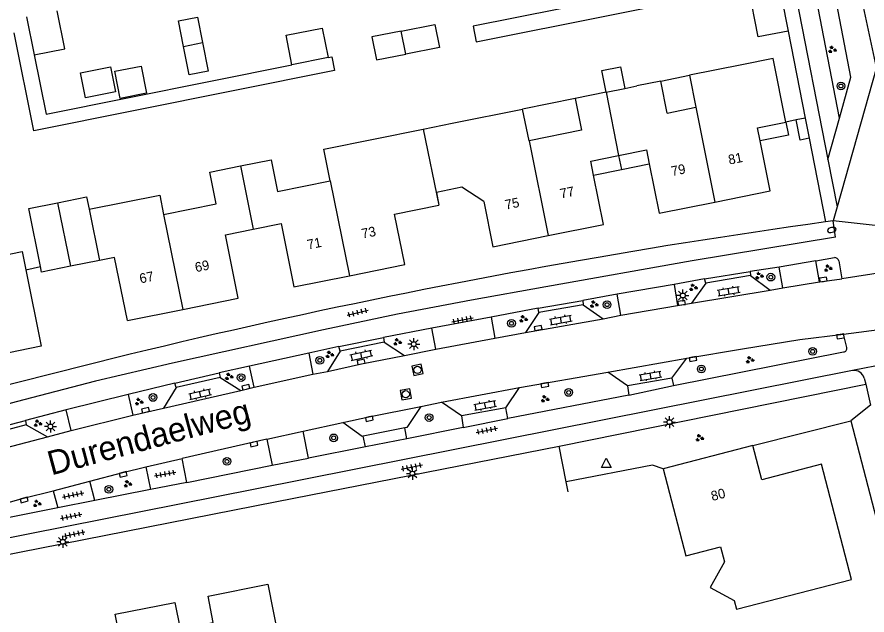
# Model space of a CAD drawing. Extents: x 137999 to 141000, y 397500 to 400501.
# Drawn here: x 138680.8 to 138768.8, y 400370.8 to 400432.7 of the extents above; entities that cross this region are included whole.
import ezdxf

# ---------------------------------------------------------------- set-up
doc = ezdxf.new("R2010")
doc.units = 0
for name, color, linetype in [('gg-afsc-erfafscheiding', 7, 'Continuous'), ('gg-afsc-hekwerk', 7, 'Continuous'), ('gg-afsc-muur', 7, 'Continuous'), ('gg-anno-huisnummerreeks BGT', 7, 'Continuous'), ('gg-anno-openbare ruimte label', 7, 'Continuous'), ('gg-bbg-bijgebouw', 7, 'Continuous'), ('gg-bbg-gedigitaliseerde bebouwing', 7, 'Continuous'), ('gg-bbg-gedigitaliseerde bijgebouw', 7, 'Continuous'), ('gg-bbg-hoofdgebouw', 7, 'Continuous'), ('gg-bbg-luifel en loopbrug', 7, 'Continuous'), ('gg-bbg-tussenscheiding', 7, 'Continuous'), ('gg-knt-verharding', 7, 'Continuous'), ('gg-knt-verharding nz', 7, 'Continuous'), ('gt-grn-groengrens', 7, 'Continuous'), ('gt-grn-weggrens', 7, 'Continuous'), ('gt-symb-boom', 7, 'Continuous'), ('gt-symb-brandkraan', 7, 'Continuous'), ('gt-symb-groenvak', 7, 'Continuous'), ('gt-symb-klinker verharding', 7, 'Continuous'), ('gt-symb-kolk', 7, 'Continuous'), ('gt-symb-lichtmast', 7, 'Continuous'), ('gt-symb-rioolschacht', 7, 'Continuous'), ('gt-symb-tegel verharding', 7, 'Continuous'), ('gt-symb-waterafsluiter', 7, 'Continuous')]:
    doc.layers.add(name, color=color, linetype=linetype)

# ---------------------------------------------------------------- blocks, each defined once
blk = doc.blocks.new('gt0-GRVAK')
at = {"layer": 'gt-symb-groenvak'}
for p, q in [((-0.11, 0.189), (-0.228, 0.24)), ((-0.182, 0.153), (0.088, 0.153)), ((-0.091, 0.211), (-0.156, 0.322)), ((-0.047, 0.214), (-0.047, 0.393)), ((-0.004, 0.211), (0.061, 0.322)), ((0.015, 0.189), (0.133, 0.24)), ((0.262, -0.052), (0.197, 0.059)), ((0.305, -0.049), (0.305, 0.13)), ((0.349, -0.052), (0.414, 0.059)), ((-0.245, -0.228), (-0.363, -0.177)), ((-0.318, -0.264), (-0.047, -0.264)), ((-0.226, -0.206), (-0.291, -0.095)), ((-0.183, -0.203), (-0.183, -0.024)), ((-0.139, -0.206), (-0.074, -0.095)), ((-0.12, -0.228), (-0.002, -0.177)), ((0.243, -0.074), (0.125, -0.023)), ((0.17, -0.11), (0.441, -0.11)), ((0.368, -0.074), (0.486, -0.023))]:
    blk.add_line(p, q, dxfattribs=at)
blk = doc.blocks.new('gt0-BOOM')
at = {"layer": 'gt-symb-boom'}
for radius in [0.4, 0.2]:
    blk.add_circle((0, 0), radius, dxfattribs=at)
blk = doc.blocks.new('gt0-BR')
at = {"layer": 'gt-symb-brandkraan'}
for centre, radius, start, end in [((-0.244, 0), 0.206, 107.56694, 252.43307), ((0.599, -2.664), 3, 106.89205, 107.56694), ((0, -0.691), 0.938, 73.10799, 106.89205), ((-0.599, -2.664), 3, 72.43309, 73.10799), ((0.244, 0), 0.206, 287.56695, 72.43309), ((0.599, 2.664), 3, 252.43307, 253.10797), ((0, 0.691), 0.938, 253.10797, 286.89206), ((-0.599, 2.664), 3, 286.89206, 287.56695)]:
    blk.add_arc(centre, radius, start, end, dxfattribs=at)
blk = doc.blocks.new('gt0-KOLK')
at = {"layer": 'gt-symb-kolk'}
blk.add_lwpolyline([(0, 0), (0.375, 0), (0.375, 0.4), (-0.375, 0.4), (-0.375, 0), (0, 0)], dxfattribs=at)
blk = doc.blocks.new('gt0-LMAST')
at = {"layer": 'gt-symb-lichtmast'}
for p, q in [((-0.182, 0.173), (-0.447, 0.438)), ((-0.005, 0.246), (-0.005, 0.621)), ((0.172, 0.173), (0.437, 0.438)), ((-0.255, -0.004), (-0.63, -0.004)), ((-0.182, -0.181), (-0.447, -0.446)), ((-0.005, -0.254), (-0.005, -0.629)), ((0.437, -0.446), (0.172, -0.181)), ((0.245, -0.004), (0.62, -0.004))]:
    blk.add_line(p, q, dxfattribs=at)
blk.add_circle((-0.005, -0.004), 0.25, dxfattribs=at)
blk = doc.blocks.new('gt0-KL1')
at = {"layer": 'gt-symb-klinker verharding'}
for p, q in [((-1.15, 0.3), (1.15, 0.3)), ((-1, -0.3), (-1, 0.3)), ((-0.5, 0.3), (-0.5, 0.45)), ((0, -0.3), (0, 0.3)), ((0.5, 0.3), (0.5, 0.45)), ((1, -0.3), (1, 0.3)), ((-1.15, -0.3), (1.15, -0.3)), ((-0.5, -0.45), (-0.5, -0.3)), ((0.5, -0.45), (0.5, -0.3))]:
    blk.add_line(p, q, dxfattribs=at)
blk = doc.blocks.new('gt0-WAFSL')
at = {"layer": 'gt-symb-waterafsluiter'}
for p, q in [((-0.5, -0.333), (0, 0.667)), ((0, 0.667), (0.5, -0.333)), ((0.5, -0.333), (-0.5, -0.333))]:
    blk.add_line(p, q, dxfattribs=at)
blk = doc.blocks.new('gt0-RS')
at = {"layer": 'gt-symb-rioolschacht'}
blk.add_lwpolyline([(-0.5, -0.5), (0.5, -0.5), (0.5, 0.5), (-0.5, 0.5)], close=True, dxfattribs=at)
blk.add_circle((0, 0), 0.375, dxfattribs=at)
blk = doc.blocks.new('gt0-TEG1')
at = {"layer": 'gt-symb-tegel verharding'}
for p, q in [((-1.125, 0), (1.125, 0)), ((-0.9, -0.25), (-0.9, 0.25)), ((-0.45, -0.25), (-0.45, 0.25)), ((0, -0.25), (0, 0.25)), ((0.45, -0.25), (0.45, 0.25)), ((0.9, -0.25), (0.9, 0.25))]:
    blk.add_line(p, q, dxfattribs=at)

msp = doc.modelspace()

# ---------------------------------------------------------------- linework, layer by layer
at = {"layer": 'gg-afsc-erfafscheiding'}
msp.add_line((138681.706, 400406.523), (138683.224, 400406.866), dxfattribs=at)
for points in [[(138758.978, 400437.93), (138728.017, 400431.728), (138728.333, 400430.13), (138756.533, 400435.778)], [(138713.017, 400428.496), (138713.379, 400428.569), (138713.665, 400427.142), (138682.543, 400420.898), (138680.513, 400431.034)], [(138682.586, 400428.759), (138683.812, 400422.638), (138709.271, 400427.745)]]:
    msp.add_lwpolyline(points, dxfattribs=at)
at = {"layer": 'gg-afsc-hekwerk'}
for p, q in [((138760.644, 400431.228), (138762.41, 400422.218)), ((138761.471, 400422.029), (138760.401, 400421.813)), ((138707.703, 400382.531), (138736.937, 400388.231)), ((138737.666, 400384.568), (138736.937, 400388.231)), ((138737.873, 400383.526), (138737.666, 400384.568))]:
    msp.add_line(p, q, dxfattribs=at)
at = {"layer": 'gg-afsc-muur'}
msp.add_lwpolyline([(138747.716, 400385.888), (138746.595, 400386.287), (138737.666, 400384.568)], dxfattribs=at)
at = {"layer": 'gg-bbg-bijgebouw'}
msp.add_line((138689.331, 400407.482), (138686.336, 400406.879), dxfattribs=at)
for points in [[(138683.224, 400406.866), (138682.019, 400412.851), (138685.004, 400413.452)], [(138686.336, 400406.879), (138683.343, 400406.276), (138683.224, 400406.866)]]:
    msp.add_lwpolyline(points, dxfattribs=at)
at = {"layer": 'gg-bbg-gedigitaliseerde bebouwing'}
for p, q in [((138755.866, 400427.746), (138750.418, 400426.651)), ((138750.418, 400426.651), (138751.083, 400423.345)), ((138747.448, 400426.046), (138744.981, 400425.552)), ((138748.109, 400422.746), (138747.448, 400426.046)), ((138741.795, 400424.91), (138738.591, 400424.265)), ((138741.795, 400424.91), (138743.737, 400425.301)), ((138743.737, 400425.301), (138744.981, 400425.552)), ((138725.852, 400421.69), (138733.151, 400423.152)), ((138733.815, 400419.867), (138733.151, 400423.152)), ((138748.109, 400422.746), (138751.083, 400423.345)), ((138722.863, 400421.083), (138725.852, 400421.69)), ((138681.706, 400406.523), (138683.31, 400398.597))]:
    msp.add_line(p, q, dxfattribs=at)
for points in [[(138738.591, 400424.265), (138739.258, 400420.968), (138733.815, 400419.867)], [(138713.231, 400415.72), (138712.567, 400418.992), (138722.863, 400421.083)], [(138703.932, 400417.268), (138707.118, 400417.912), (138707.784, 400414.619), (138713.231, 400415.72)], [(138695.977, 400412.232), (138701.414, 400413.332), (138700.748, 400416.624), (138703.932, 400417.268)], [(138688.262, 400412.782), (138695.57, 400414.253), (138695.977, 400412.232)], [(138675.589, 400407.24), (138681.326, 400408.401), (138681.706, 400406.523)], [(138753.646, 400377.825), (138754.044, 400376.266), (138752.585, 400373.623), (138755.069, 400372.253), (138755.299, 400371.351)]]:
    msp.add_lwpolyline(points, dxfattribs=at)
at = {"layer": 'gg-bbg-gedigitaliseerde bijgebouw'}
for p, q in [((138698.05, 400429.65), (138700.012, 400430.039)), ((138700.012, 400430.039), (138700.595, 400427.096)), ((138713.017, 400428.496), (138709.271, 400427.745))]:
    msp.add_line(p, q, dxfattribs=at)
for points in [[(138720.571, 400431.227), (138724.069, 400431.92), (138724.543, 400429.531), (138721.045, 400428.838)], [(138709.271, 400427.745), (138708.66, 400430.792), (138712.406, 400431.544), (138713.017, 400428.496)], [(138720.571, 400431.227), (138717.546, 400430.627), (138718.02, 400428.238), (138721.045, 400428.838)], [(138700.595, 400427.096), (138698.633, 400426.707), (138698.05, 400429.65)], [(138687.376, 400426.914), (138690.475, 400427.529), (138690.991, 400424.924), (138687.892, 400424.31), (138687.376, 400426.914)], [(138690.936, 400427.07), (138693.649, 400427.607), (138694.205, 400424.804), (138691.492, 400424.266), (138690.936, 400427.07)], [(138685.004, 400413.452), (138688.005, 400414.056), (138688.262, 400412.782)]]:
    msp.add_lwpolyline(points, dxfattribs=at)
at = {"layer": 'gg-bbg-hoofdgebouw'}
for p, q in [((138729.119, 400413.578), (138730.062, 400408.892)), ((138730.062, 400408.892), (138735.801, 400410.047)), ((138715.216, 400405.9), (138720.95, 400407.061)), ((138692.228, 400401.254), (138697.962, 400402.412)), ((138683.31, 400398.597), (138677.576, 400397.438)), ((138757.005, 400388.313), (138747.716, 400385.888))]:
    msp.add_line(p, q, dxfattribs=at)
for points in [[(138760.401, 400421.813), (138759.104, 400428.397), (138755.866, 400427.746)], [(138757.741, 400419.875), (138757.47, 400421.226), (138760.401, 400421.813)], [(138753.046, 400413.528), (138758.782, 400414.676), (138757.741, 400419.875)], [(138743.097, 400418.337), (138745.988, 400418.926), (138746.274, 400417.499)], [(138740.504, 400416.323), (138740.216, 400417.751), (138743.097, 400418.337)], [(138746.274, 400417.499), (138747.3, 400412.377), (138753.046, 400413.528)], [(138735.801, 400410.047), (138741.536, 400411.202), (138740.504, 400416.323)], [(138729.119, 400413.578), (138726.862, 400415.053), (138724.226, 400414.519), (138724.493, 400413.196), (138724.465, 400413.19)], [(138720.95, 400407.061), (138719.897, 400412.265), (138724.465, 400413.19)], [(138697.962, 400402.412), (138703.707, 400403.572), (138702.382, 400410.13), (138705.258, 400410.711)], [(138705.258, 400410.711), (138708.15, 400411.296), (138709.478, 400404.739), (138715.216, 400405.9)], [(138692.228, 400401.254), (138690.904, 400407.798), (138689.331, 400407.482)], [(138755.299, 400371.351), (138767.204, 400374.442), (138764.108, 400386.366), (138757.915, 400384.746), (138757.005, 400388.313)], [(138747.716, 400385.888), (138750.066, 400376.89), (138753.646, 400377.825)], [(138697.68, 400369.315), (138701.12, 400369.99), (138700.582, 400372.728), (138706.767, 400373.943), (138708.973, 400362.77)], [(138688.068, 400367.435), (138691.503, 400368.109), (138690.963, 400370.838), (138697.142, 400372.053), (138697.68, 400369.315)]]:
    msp.add_lwpolyline(points, dxfattribs=at)
at = {"layer": 'gg-bbg-luifel en loopbrug'}
for p, q in [((138759.63, 400436.399), (138760.644, 400431.228)), ((138681.793, 400432.719), (138682.586, 400428.759)), ((138747.448, 400426.046), (138750.418, 400426.651)), ((138738.591, 400424.265), (138733.151, 400423.152)), ((138762.41, 400422.218), (138761.471, 400422.029)), ((138762.41, 400422.218), (138762.818, 400420.137)), ((138743.097, 400418.337), (138743.388, 400416.911)), ((138740.504, 400416.323), (138743.388, 400416.911)), ((138743.388, 400416.911), (138746.274, 400417.499))]:
    msp.add_line(p, q, dxfattribs=at)
for points in [[(138760.644, 400431.228), (138757.544, 400430.62), (138756.533, 400435.778)], [(138682.586, 400428.759), (138685.734, 400429.383), (138684.949, 400433.344)], [(138698.05, 400429.65), (138697.525, 400432.298), (138699.487, 400432.687), (138700.012, 400430.039)], [(138741.795, 400424.91), (138741.345, 400427.145), (138743.287, 400427.536), (138743.737, 400425.301)], [(138760.401, 400421.813), (138760.669, 400420.451), (138757.741, 400419.875)], [(138762.818, 400420.137), (138761.89, 400419.95), (138761.471, 400422.029)]]:
    msp.add_lwpolyline(points, dxfattribs=at)
at = {"layer": 'gg-bbg-tussenscheiding'}
for p, q in [((138721.045, 400428.838), (138720.571, 400431.227)), ((138741.795, 400424.91), (138743.097, 400418.337)), ((138751.083, 400423.345), (138753.046, 400413.528)), ((138722.863, 400421.083), (138724.465, 400413.19)), ((138733.815, 400419.867), (138735.801, 400410.047)), ((138703.932, 400417.268), (138705.258, 400410.711)), ((138713.231, 400415.72), (138715.216, 400405.9)), ((138685.004, 400413.452), (138686.336, 400406.879)), ((138688.262, 400412.782), (138689.331, 400407.482)), ((138695.977, 400412.232), (138697.962, 400402.412))]:
    msp.add_line(p, q, dxfattribs=at)
at = {"layer": 'gg-knt-verharding'}
for p, q in [((138769.789, 400427.475), (138767.509, 400438.169)), ((138769.789, 400427.475), (138765.731, 400413.038)), ((138762.818, 400420.137), (138764.517, 400411.469)), ((138765.731, 400413.038), (138765.322, 400411.581)), ((138765.322, 400411.581), (138764.517, 400411.469)), ((138765.562, 400409.882), (138765.322, 400411.581)), ((138763.526, 400407.435), (138765.433, 400407.794)), ((138763.91, 400405.252), (138763.526, 400407.435)), ((138765.89, 400407.428), (138766.195, 400405.588)), ((138759.711, 400406.794), (138756.716, 400406.341)), ((138756.716, 400406.341), (138756.744, 400405.918)), ((138760.107, 400404.637), (138759.711, 400406.794)), ((138771.306, 400406.361), (138766.195, 400405.588)), ((138751.994, 400405.57), (138748.851, 400404.977)), ((138752.118, 400405.112), (138751.994, 400405.57)), ((138756.744, 400405.918), (138752.118, 400405.112)), ((138756.744, 400405.918), (138758.778, 400404.409)), ((138763.91, 400405.252), (138766.195, 400405.588)), ((138748.851, 400404.977), (138749.188, 400402.824)), ((138752.118, 400405.112), (138750.656, 400403.049)), ((138758.778, 400404.409), (138760.107, 400404.637)), ((138760.107, 400404.637), (138763.91, 400405.252)), ((138742.945, 400403.972), (138739.398, 400403.347)), ((138743.325, 400401.808), (138742.945, 400403.972)), ((138750.656, 400403.049), (138758.778, 400404.409)), ((138739.433, 400402.892), (138734.841, 400402.089)), ((138739.398, 400403.347), (138739.433, 400402.892)), ((138739.433, 400402.892), (138741.489, 400401.44)), ((138743.325, 400401.808), (138749.188, 400402.824)), ((138749.188, 400402.824), (138750.656, 400403.049)), ((138734.753, 400402.548), (138729.882, 400401.61)), ((138734.841, 400402.089), (138733.45, 400400.023)), ((138734.841, 400402.089), (138734.753, 400402.548)), ((138729.882, 400401.61), (138730.278, 400399.444)), ((138733.45, 400400.023), (138741.489, 400401.44)), ((138741.489, 400401.44), (138743.325, 400401.808)), ((138723.736, 400400.449), (138718.741, 400399.49)), ((138724.162, 400398.284), (138723.736, 400400.449)), ((138766.395, 400399.861), (138772.436, 400400.648)), ((138718.741, 400399.49), (138718.83, 400399.025)), ((138724.162, 400398.284), (138730.278, 400399.444)), ((138730.278, 400399.444), (138733.45, 400400.023)), ((138766.726, 400398.453), (138766.395, 400399.861)), ((138714.106, 400398.565), (138710.997, 400397.87)), ((138714.245, 400398.085), (138714.106, 400398.565)), ((138718.83, 400399.025), (138714.245, 400398.085)), ((138718.83, 400399.025), (138720.916, 400397.642)), ((138710.997, 400397.87), (138711.442, 400395.691)), ((138714.245, 400398.085), (138712.93, 400395.992)), ((138720.916, 400397.642), (138724.162, 400398.284)), ((138748.776, 400394.526), (138766.391, 400398)), ((138741.971, 400395.907), (138750.142, 400397.363)), ((138748.614, 400395.293), (138750.142, 400397.363)), ((138704.868, 400396.54), (138701.743, 400395.825)), ((138701.743, 400395.825), (138701.839, 400395.355)), ((138705.37, 400394.346), (138704.868, 400396.54)), ((138711.442, 400395.691), (138712.93, 400395.992)), ((138732.835, 400394.335), (138741.971, 400395.907)), ((138744.028, 400394.477), (138741.971, 400395.907)), ((138701.839, 400395.355), (138697.265, 400394.308)), ((138701.839, 400395.355), (138703.965, 400394.004)), ((138705.37, 400394.346), (138711.442, 400395.691)), ((138748.614, 400395.293), (138744.028, 400394.477)), ((138748.614, 400395.293), (138748.776, 400394.526)), ((138768.53, 400395.289), (138768.699, 400394.66)), ((138697.148, 400394.786), (138692.312, 400393.598)), ((138697.265, 400394.308), (138695.953, 400392.19)), ((138695.953, 400392.19), (138703.965, 400394.004)), ((138697.265, 400394.308), (138697.148, 400394.786)), ((138703.965, 400394.004), (138705.37, 400394.346)), ((138724.757, 400392.795), (138732.835, 400394.335)), ((138731.4, 400392.227), (138732.835, 400394.335)), ((138736.937, 400388.231), (138768.699, 400394.66)), ((138744.028, 400394.477), (138744.134, 400393.531)), ((138768.699, 400394.66), (138769.175, 400392.488)), ((138692.312, 400393.598), (138692.778, 400391.45)), ((138744.134, 400393.531), (138731.608, 400391.117)), ((138722.628, 400392.363), (138724.757, 400392.795)), ((138726.82, 400391.383), (138724.757, 400392.795)), ((138731.4, 400392.227), (138726.82, 400391.383)), ((138731.608, 400391.117), (138731.4, 400392.227)), ((138769.175, 400392.488), (138767.135, 400390.876)), ((138685.899, 400392.023), (138681.668, 400390.917)), ((138686.407, 400389.862), (138685.899, 400392.023)), ((138686.407, 400389.862), (138692.778, 400391.45)), ((138692.778, 400391.45), (138695.953, 400392.19)), ((138726.82, 400391.383), (138726.987, 400390.168)), ((138681.757, 400390.467), (138677.229, 400389.271)), ((138681.668, 400390.917), (138681.757, 400390.467)), ((138681.757, 400390.467), (138683.942, 400389.212)), ((138710.413, 400389.813), (138714.519, 400390.69)), ((138767.135, 400390.876), (138780.66, 400338.703)), ((138683.942, 400389.212), (138686.407, 400389.862)), ((138706.648, 400388.96), (138710.413, 400389.813)), ((138710.983, 400387.017), (138710.413, 400389.813)), ((138720.94, 400390.137), (138716.652, 400389.28)), ((138721.163, 400389.021), (138720.94, 400390.137)), ((138726.987, 400390.168), (138721.163, 400389.021)), ((138706.648, 400388.96), (138697.886, 400386.963)), ((138706.648, 400388.96), (138707.215, 400386.264)), ((138716.873, 400388.177), (138716.652, 400389.28)), ((138716.873, 400388.177), (138710.983, 400387.017)), ((138694.147, 400386.101), (138697.886, 400386.963)), ((138698.373, 400384.474), (138697.886, 400386.963)), ((138694.147, 400386.101), (138694.63, 400383.759)), ((138698.373, 400384.474), (138707.215, 400386.264)), ((138684.526, 400383.632), (138688.321, 400384.622)), ((138688.843, 400382.624), (138688.321, 400384.622)), ((138684.526, 400383.632), (138685.016, 400381.86)), ((138694.63, 400383.759), (138688.843, 400382.624)), ((138675.981, 400376.267), (138707.703, 400382.531)), ((138685.016, 400381.86), (138678.934, 400380.644))]:
    msp.add_line(p, q, dxfattribs=at)
for points in [[(138765.562, 400409.882), (138750.694, 400407.427), (138735.547, 400404.753), (138727.872, 400403.359), (138720.209, 400401.899), (138712.523, 400400.309), (138696.885, 400396.852), (138688.939, 400394.967), (138680.708, 400392.836), (138672.503, 400390.607), (138664.782, 400388.459), (138657.082, 400386.24), (138650.859, 400384.372), (138644.659, 400382.431), (138637.742, 400380.195)], [(138750.142, 400397.363), (138755.912, 400398.339), (138761.847, 400399.278), (138766.395, 400399.861)], [(138712.93, 400395.992), (138716.465, 400396.773), (138720.916, 400397.642)], [(138767.318, 400396.075), (138705.464, 400383.781), (138674.085, 400377.579)], [(138714.519, 400390.69), (138717.242, 400391.271), (138722.628, 400392.363)], [(138722.628, 400392.363), (138721.15, 400390.179), (138720.94, 400390.137)], [(138716.652, 400389.28), (138716.549, 400389.259), (138714.519, 400390.69)], [(138675.925, 400387.072), (138679.603, 400388.083), (138683.942, 400389.212)], [(138688.321, 400384.622), (138691.747, 400385.517), (138694.147, 400386.101)], [(138678.506, 400382.035), (138681.478, 400382.863), (138684.526, 400383.632)]]:
    msp.add_lwpolyline(points, dxfattribs=at)
for centre, radius, start, end in [((138865.775, 399683.595), 734.883, 97.919831, 107.068544), ((138765.425, 400407.315), 0.479, 13.60731, 89.01194), ((138766.357, 400398.375), 0.377, 275.15148, 11.88161), ((138767.488, 400395.01), 1.078, 14.98146, 99.09052)]:
    msp.add_arc(centre, radius, start, end, dxfattribs=at)
at = {"layer": 'gg-knt-verharding nz'}
for p, q in [((138763.526, 400407.435), (138759.711, 400406.794)), ((138751.994, 400405.57), (138756.716, 400406.341)), ((138748.851, 400404.977), (138742.945, 400403.972)), ((138734.753, 400402.548), (138739.398, 400403.347)), ((138729.882, 400401.61), (138723.736, 400400.449)), ((138714.106, 400398.565), (138718.741, 400399.49)), ((138710.997, 400397.87), (138704.868, 400396.54)), ((138697.148, 400394.786), (138701.743, 400395.825)), ((138744.134, 400393.531), (138748.776, 400394.526)), ((138692.312, 400393.598), (138685.899, 400392.023)), ((138677.075, 400389.708), (138681.668, 400390.917)), ((138726.987, 400390.168), (138731.608, 400391.117)), ((138721.163, 400389.021), (138716.873, 400388.177)), ((138707.215, 400386.264), (138710.983, 400387.017)), ((138698.373, 400384.474), (138694.63, 400383.759)), ((138688.843, 400382.624), (138685.016, 400381.86))]:
    msp.add_line(p, q, dxfattribs=at)
at = {"layer": 'gt-grn-groengrens'}
for p, q in [((138765.968, 400422.224), (138763.059, 400437.185)), ((138761.094, 400436.735), (138764.771, 400417.945)), ((138764.771, 400417.945), (138765.968, 400422.224)), ((138764.771, 400417.945), (138765.731, 400413.038)), ((138757.005, 400388.313), (138767.135, 400390.876))]:
    msp.add_line(p, q, dxfattribs=at)
msp.add_lwpolyline([(138765.968, 400422.224), (138767.157, 400426.475), (138764.986, 400437.627)], dxfattribs=at)
at = {"layer": 'gt-grn-weggrens'}
for p, q in [((138769.965, 400411.08), (138765.322, 400411.581)), ((138772.214, 400397.041), (138767.318, 400396.075))]:
    msp.add_line(p, q, dxfattribs=at)

# ---------------------------------------------------------------- block references
at = {"layer": 'gt-symb-boom'}
for p in [(138766.113, 400425.545), (138758.853, 400405.751), (138741.901, 400402.897), (138732.001, 400400.968), (138763.19, 400398.058), (138712.152, 400397.132), (138751.663, 400396.244), (138704.003, 400395.348), (138737.925, 400393.808), (138694.882, 400393.291), (138723.472, 400391.206), (138713.584, 400389.105), (138702.534, 400386.666), (138690.308, 400383.781)]:
    msp.add_blockref('gt0-BOOM', p, dxfattribs=at)
at = {"layer": 'gt-symb-brandkraan', "rotation": 11.130111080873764}
msp.add_blockref('gt0-BR', (138765.172, 400410.639), dxfattribs=at)
at = {"layer": 'gt-symb-groenvak'}
for p in [(138765.204, 400429.312), (138764.772, 400406.677), (138757.637, 400405.89), (138750.804, 400404.681), (138740.524, 400402.926), (138733.208, 400401.414), (138720.171, 400399.035), (138713.15, 400397.738), (138756.669, 400397.179), (138702.729, 400395.456), (138693.403, 400392.842), (138735.445, 400393.126), (138682.924, 400390.611), (138751.461, 400389.082), (138692.24, 400384.345), (138682.853, 400382.312)]:
    msp.add_blockref('gt0-GRVAK', p, dxfattribs=at)
at = {"layer": 'gt-symb-klinker verharding'}
for p, rotation in [((138754.497, 400404.292), 9.500010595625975), ((138737.111, 400401.305), 10.074332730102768), ((138716.455, 400397.669), 12.186840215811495), ((138746.398, 400395.527), 10.074332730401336), ((138699.759, 400393.632), 12.186840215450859), ((138729.275, 400392.486), 10.433024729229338)]:
    msp.add_blockref('gt0-KL1', p, dxfattribs=dict(at, rotation=rotation))
at = {"layer": 'gt-symb-kolk'}
for p, rotation in [((138764.312, 400405.312), 8.510934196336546), ((138749.641, 400402.879), 6.947410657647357), ((138734.792, 400400.28), 10.837910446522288), ((138766.037, 400399.816), -172.7044398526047), ((138750.76, 400397.479), -169.3979417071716), ((138716.465, 400396.773), 12.479071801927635), ((138704.554, 400394.16), 14.828108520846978), ((138735.425, 400394.782), -170.20785375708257), ((138694.138, 400391.769), 13.174926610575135), ((138717.242, 400391.271), -167.93725397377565), ((138705.292, 400388.651), -167.17287657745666), ((138691.747, 400385.517), -165.35262472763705), ((138681.478, 400382.863), -164.4482751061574)]:
    msp.add_blockref('gt0-KOLK', p, dxfattribs=dict(at, rotation=rotation))
at = {"layer": 'gt-symb-lichtmast'}
for p in [(138749.75, 400403.847), (138721.886, 400398.809), (138748.362, 400390.733), (138684.258, 400390.281), (138721.745, 400385.402), (138685.547, 400378.342)]:
    msp.add_blockref('gt0-LMAST', p, dxfattribs=at)
at = {"layer": 'gt-symb-rioolschacht'}
for p, rotation in [((138722.262, 400396.144), -78.40926317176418), ((138721.052, 400393.62), -80.03848340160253)]:
    msp.add_blockref('gt0-RS', p, dxfattribs=dict(at, rotation=rotation))
at = {"layer": 'gt-symb-tegel verharding'}
for p, rotation in [((138716.063, 400402.073), 13.827795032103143), ((138726.937, 400401.328), 11.2425257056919), ((138729.456, 400389.893), 11.2425257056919), ((138721.667, 400386.09), 11.242525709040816), ((138696.137, 400385.362), 10.197205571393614), ((138686.615, 400383.193), 12.118760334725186), ((138686.401, 400380.988), 11.658401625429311), ((138686.731, 400379.14), 11.658401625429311)]:
    msp.add_blockref('gt0-TEG1', p, dxfattribs=dict(at, rotation=rotation))
at = {"layer": 'gt-symb-waterafsluiter'}
msp.add_blockref('gt0-WAFSL', (138741.811, 400386.353), dxfattribs=at)

# ---------------------------------------------------------------- texts
at = {"layer": 'gg-anno-huisnummerreeks BGT'}
for s, rotation, p in [('81', 11.3, (138754.552, 400417.4)), ('79', 11.3, (138748.635, 400416.215)), ('77', 11.4, (138737.124, 400413.883)), ('75', 11.4, (138731.426, 400412.736)), ('73', 11.4, (138716.573, 400409.746)), ('71', 11.4, (138710.942, 400408.607)), ('69', 11.4, (138699.327, 400406.258)), ('67', 11.4, (138693.583, 400405.098)), ('80', 14.6, (138752.798, 400382.564))]:
    msp.add_text(s, height=1, rotation=rotation, dxfattribs=at).set_placement(p)
at = {"layer": 'gg-anno-openbare ruimte label'}
msp.add_text('Durendaelweg', height=2.5, rotation=15, dxfattribs=at).set_placement((138684.349, 400385.207))

doc.saveas('drawing.dxf')
